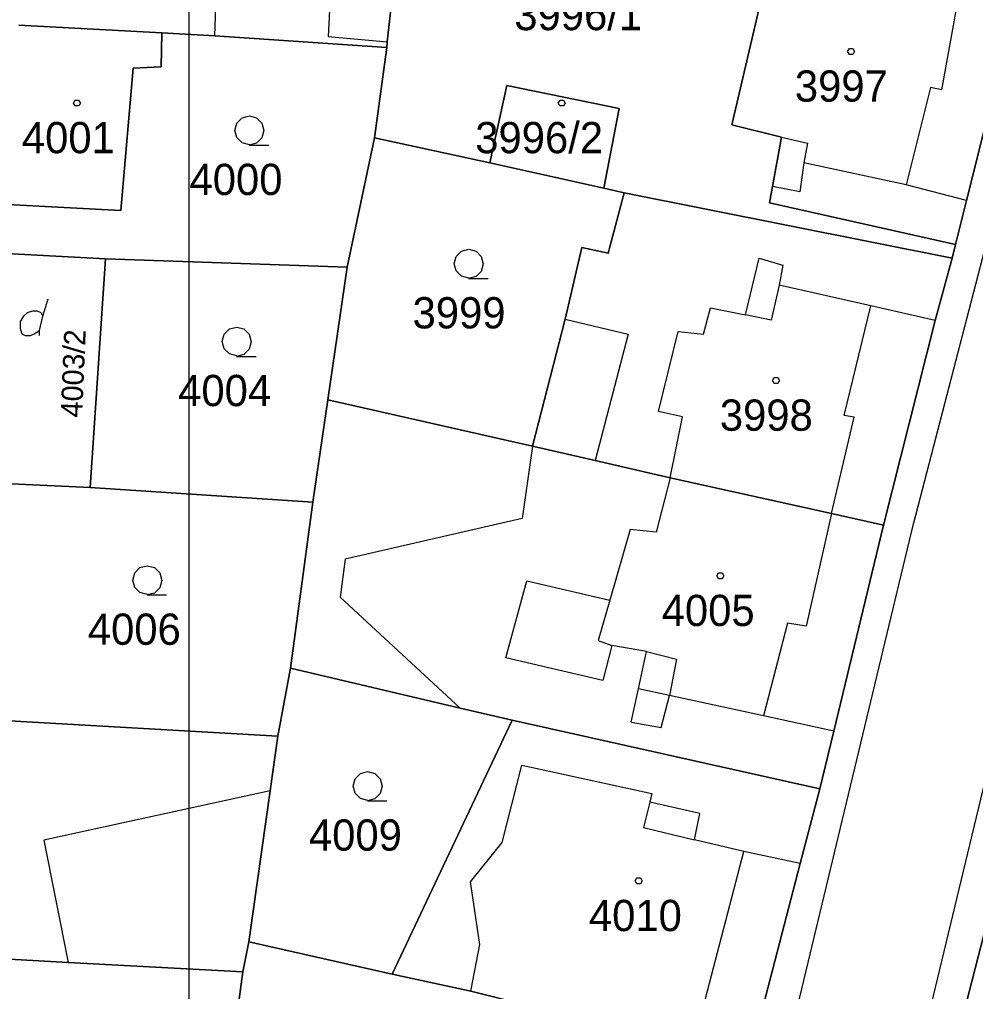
# Model space of a CAD drawing. Extents: x -263587 to -261993, y -1238795 to -1236748.
# Drawn here: x -263000.72 to -262951.78, y -1238193.44 to -1238143.67 of the extents above; entities that cross this region are included whole.
import ezdxf

# ---------------------------------------------------------------- set-up
doc = ezdxf.new("R2010")
doc.units = 0
doc.layers.add('Vrstva 1', color=7, linetype='Continuous')
doc.layers.add('Vrstva 51', color=7, linetype='Continuous')

msp = doc.modelspace()

# ---------------------------------------------------------------- linework, layer by layer
at = {"layer": 'Vrstva 1'}
for p, q in [((-262990.72, -1238144.51), (-262990.52, -1238138.64)), ((-262984.65, -1238139.73), (-262984.92, -1238144.55)), ((-262981.34, -1238139.94), (-262981.89, -1238144.81)), ((-262981.89, -1238144.81), (-262981.34, -1238139.94)), ((-262952.51, -1238141.66), (-262953.52, -1238147.28)), ((-262949.58, -1238142.28), (-262952.25, -1238152.94)), ((-262952.25, -1238152.94), (-262949.58, -1238142.28)), ((-262964.26, -1238149.07), (-262962.85, -1238143.1)), ((-262962.85, -1238143.1), (-262964.26, -1238149.07)), ((-262993.44, -1238144.36), (-263000.75, -1238143.96)), ((-263000.75, -1238143.96), (-262993.44, -1238144.36)), ((-262993.44, -1238144.36), (-262993.47, -1238146.1)), ((-262993.47, -1238146.1), (-262993.44, -1238144.36)), ((-262990.72, -1238144.51), (-262993.44, -1238144.36)), ((-262993.44, -1238144.36), (-262990.72, -1238144.51)), ((-262981.92, -1238145.11), (-262990.72, -1238144.51)), ((-262990.72, -1238144.51), (-262981.92, -1238145.11)), ((-262984.92, -1238144.55), (-262981.89, -1238144.81)), ((-262982.55, -1238149.73), (-262981.92, -1238145.11)), ((-262981.92, -1238145.11), (-262982.55, -1238149.73)), ((-262981.89, -1238144.81), (-262981.92, -1238145.11)), ((-262981.92, -1238145.11), (-262981.89, -1238144.81)), ((-262993.47, -1238146.1), (-262994.9, -1238146.16)), ((-262994.9, -1238146.16), (-262993.47, -1238146.1)), ((-262994.9, -1238146.16), (-262995.53, -1238153.46)), ((-262995.53, -1238153.46), (-262994.9, -1238146.16)), ((-262975.77, -1238147.06), (-262976.64, -1238151.01)), ((-262976.64, -1238151.01), (-262975.77, -1238147.06)), ((-262970.03, -1238148.23), (-262975.77, -1238147.06)), ((-262975.77, -1238147.06), (-262970.03, -1238148.23)), ((-262954.09, -1238147.16), (-262955.33, -1238152.14)), ((-262953.52, -1238147.28), (-262954.09, -1238147.16)), ((-262970.81, -1238152.31), (-262970.03, -1238148.23)), ((-262970.03, -1238148.23), (-262970.81, -1238152.31)), ((-262961.71, -1238149.7), (-262964.26, -1238149.07)), ((-262964.26, -1238149.07), (-262961.71, -1238149.7)), ((-262949.77, -1238149.44), (-262955.07, -1238169.93)), ((-262982.55, -1238149.73), (-262983.95, -1238156.35)), ((-262983.95, -1238156.35), (-262982.55, -1238149.73)), ((-262976.64, -1238151.01), (-262982.55, -1238149.73)), ((-262982.55, -1238149.73), (-262976.64, -1238151.01)), ((-262962.17, -1238152.22), (-262961.71, -1238149.7)), ((-262961.71, -1238149.7), (-262962.17, -1238152.22)), ((-262961.71, -1238149.7), (-262960.38, -1238150.01)), ((-262960.38, -1238150.01), (-262960.57, -1238151.01)), ((-262970.81, -1238152.31), (-262976.64, -1238151.01)), ((-262976.64, -1238151.01), (-262970.81, -1238152.31)), ((-262960.57, -1238151.01), (-262960.78, -1238152.49)), ((-262955.33, -1238152.14), (-262960.57, -1238151.01)), ((-262969.76, -1238152.54), (-262970.81, -1238152.31)), ((-262970.81, -1238152.31), (-262969.76, -1238152.54)), ((-262970.59, -1238155.64), (-262969.76, -1238152.54)), ((-262969.76, -1238152.54), (-262970.59, -1238155.64)), ((-262952.98, -1238155.89), (-262969.76, -1238152.54)), ((-262969.76, -1238152.54), (-262952.98, -1238155.89)), ((-262962.32, -1238153.06), (-262962.17, -1238152.22)), ((-262962.17, -1238152.22), (-262962.32, -1238153.06)), ((-262960.78, -1238152.49), (-262962.17, -1238152.22)), ((-262952.25, -1238152.94), (-262955.33, -1238152.14)), ((-262952.8, -1238155.19), (-262962.32, -1238153.06)), ((-262962.32, -1238153.06), (-262952.8, -1238155.19)), ((-262952.25, -1238152.94), (-262952.8, -1238155.19)), ((-262952.8, -1238155.19), (-262952.25, -1238152.94)), ((-262995.53, -1238153.46), (-263001.34, -1238153.14)), ((-263001.34, -1238153.14), (-262995.53, -1238153.46)), ((-262972.79, -1238159.01), (-262971.94, -1238155.34)), ((-262971.94, -1238155.34), (-262972.79, -1238159.01)), ((-262971.94, -1238155.34), (-262970.59, -1238155.64)), ((-262970.59, -1238155.64), (-262971.94, -1238155.34)), ((-262952.8, -1238155.19), (-262952.98, -1238155.89)), ((-262952.98, -1238155.89), (-262952.8, -1238155.19)), ((-262996.31, -1238155.93), (-263001.4, -1238155.65)), ((-263001.4, -1238155.65), (-262996.31, -1238155.93)), ((-262996.31, -1238155.93), (-262997.1, -1238167.63)), ((-262997.1, -1238167.63), (-262996.31, -1238155.93)), ((-262983.95, -1238156.35), (-262996.31, -1238155.93)), ((-262996.31, -1238155.93), (-262983.95, -1238156.35)), ((-262963.55, -1238158.79), (-262962.85, -1238155.9)), ((-262962.85, -1238155.9), (-262961.64, -1238156.25)), ((-262952.98, -1238155.89), (-262953.84, -1238159.08)), ((-262953.84, -1238159.08), (-262952.98, -1238155.89)), ((-262984.93, -1238163.14), (-262983.95, -1238156.35)), ((-262983.95, -1238156.35), (-262984.93, -1238163.14)), ((-262961.64, -1238156.25), (-262961.83, -1238157.27)), ((-262961.83, -1238157.27), (-262962.25, -1238159.06)), ((-262957.14, -1238158.33), (-262961.83, -1238157.27)), ((-262999.52, -1238158.87), (-262999.25, -1238157.97)), ((-262965.71, -1238159.78), (-262965.34, -1238158.44)), ((-262965.34, -1238158.44), (-262963.55, -1238158.79)), ((-262958.51, -1238163.95), (-262957.14, -1238158.33)), ((-262953.84, -1238159.08), (-262957.14, -1238158.33)), ((-262974.46, -1238165.52), (-262972.79, -1238159.01)), ((-262972.79, -1238159.01), (-262974.46, -1238165.52)), ((-262972.79, -1238159.01), (-262969.57, -1238159.79)), ((-262962.25, -1238159.06), (-262963.55, -1238158.79)), ((-262953.84, -1238159.08), (-262956.49, -1238169.56)), ((-262956.49, -1238169.56), (-262953.84, -1238159.08)), ((-262969.57, -1238159.79), (-262971.25, -1238166.25)), ((-262968.01, -1238163.74), (-262967.01, -1238159.64)), ((-262967.01, -1238159.64), (-262965.71, -1238159.78)), ((-262984.93, -1238163.14), (-262985.71, -1238168.38)), ((-262985.71, -1238168.38), (-262984.93, -1238163.14)), ((-262974.46, -1238165.52), (-262984.93, -1238163.14)), ((-262984.93, -1238163.14), (-262974.46, -1238165.52)), ((-262966.78, -1238164.01), (-262968.01, -1238163.74)), ((-262967.42, -1238167.14), (-262966.78, -1238164.01)), ((-262959.15, -1238168.96), (-262958, -1238164.04)), ((-262958, -1238164.04), (-262958.51, -1238163.95)), ((-262974.46, -1238165.52), (-262974.99, -1238169.23)), ((-262971.25, -1238166.25), (-262974.46, -1238165.52)), ((-262974.46, -1238165.52), (-262971.25, -1238166.25)), ((-262967.42, -1238167.14), (-262971.25, -1238166.25)), ((-262971.25, -1238166.25), (-262967.42, -1238167.14)), ((-262997.1, -1238167.63), (-263001.13, -1238167.45)), ((-263001.13, -1238167.45), (-262997.1, -1238167.63)), ((-262967.42, -1238167.14), (-262968.12, -1238169.93)), ((-262959.15, -1238168.96), (-262967.42, -1238167.14)), ((-262967.42, -1238167.14), (-262959.15, -1238168.96)), ((-262985.71, -1238168.38), (-262997.1, -1238167.63)), ((-262997.1, -1238167.63), (-262985.71, -1238168.38)), ((-262985.71, -1238168.38), (-262986.84, -1238176.88)), ((-262986.84, -1238176.88), (-262985.71, -1238168.38)), ((-262959.15, -1238168.96), (-262960.45, -1238174.73)), ((-262956.49, -1238169.56), (-262959.15, -1238168.96)), ((-262959.15, -1238168.96), (-262956.49, -1238169.56)), ((-262974.99, -1238169.23), (-262984.05, -1238171.3)), ((-262969.46, -1238169.79), (-262970.5, -1238173.4)), ((-262968.12, -1238169.93), (-262969.46, -1238169.79)), ((-262955.07, -1238169.93), (-262963.97, -1238206.9)), ((-262956.49, -1238169.56), (-262959.04, -1238180.12)), ((-262959.04, -1238180.12), (-262956.49, -1238169.56)), ((-262984.05, -1238171.3), (-262984.31, -1238173.25)), ((-262975.83, -1238176.36), (-262974.75, -1238172.41)), ((-262974.75, -1238172.41), (-262970.5, -1238173.4)), ((-262984.31, -1238173.25), (-262978.16, -1238178.93)), ((-262970.5, -1238173.4), (-262971.09, -1238175.47)), ((-262961.41, -1238174.58), (-262962.63, -1238179.33)), ((-262960.45, -1238174.73), (-262961.41, -1238174.58)), ((-262971.09, -1238175.47), (-262970.39, -1238175.72)), ((-262970.39, -1238175.72), (-262970.86, -1238177.51)), ((-262968.63, -1238176.04), (-262970.39, -1238175.72)), ((-262970.86, -1238177.51), (-262975.83, -1238176.36)), ((-262969.04, -1238177.94), (-262968.63, -1238176.04)), ((-262968.63, -1238176.04), (-262967.09, -1238176.43)), ((-262967.09, -1238176.43), (-262967.44, -1238178.28)), ((-262986.84, -1238176.88), (-262987.5, -1238180.36)), ((-262987.5, -1238180.36), (-262986.84, -1238176.88)), ((-262978.16, -1238178.93), (-262986.84, -1238176.88)), ((-262986.84, -1238176.88), (-262978.16, -1238178.93)), ((-262969.4, -1238179.65), (-262969.04, -1238177.94)), ((-262967.44, -1238178.28), (-262969.04, -1238177.94)), ((-262967.88, -1238179.92), (-262967.44, -1238178.28)), ((-262962.63, -1238179.33), (-262967.44, -1238178.28)), ((-262975.5, -1238179.55), (-262978.16, -1238178.93)), ((-262978.16, -1238178.93), (-262975.5, -1238179.55)), ((-262959.04, -1238180.12), (-262962.63, -1238179.33)), ((-263002.66, -1238179.51), (-262987.5, -1238180.36)), ((-262987.5, -1238180.36), (-263002.66, -1238179.51)), ((-262975.5, -1238179.55), (-262981.64, -1238192.56)), ((-262981.64, -1238192.56), (-262975.5, -1238179.55)), ((-262959.75, -1238183.06), (-262975.5, -1238179.55)), ((-262975.5, -1238179.55), (-262959.75, -1238183.06)), ((-262969.4, -1238179.65), (-262967.88, -1238179.92)), ((-262987.5, -1238180.36), (-262987.89, -1238183.17)), ((-262987.89, -1238183.17), (-262987.5, -1238180.36)), ((-262959.04, -1238180.12), (-262959.75, -1238183.06)), ((-262959.75, -1238183.06), (-262959.04, -1238180.12)), ((-262976.01, -1238185.81), (-262975.01, -1238181.86)), ((-262975.01, -1238181.86), (-262968.35, -1238183.3)), ((-262951.31, -1238182.68), (-262961.4, -1238224.58)), ((-262987.89, -1238183.17), (-262999.47, -1238185.69)), ((-262987.89, -1238183.17), (-262988.98, -1238190.9)), ((-262988.98, -1238190.9), (-262987.89, -1238183.17)), ((-262968.35, -1238183.3), (-262968.46, -1238183.75)), ((-262959.75, -1238183.06), (-262960.75, -1238186.89)), ((-262960.75, -1238186.89), (-262959.75, -1238183.06)), ((-262968.46, -1238183.75), (-262968.77, -1238185.05)), ((-262965.89, -1238184.32), (-262968.46, -1238183.75)), ((-262966.17, -1238185.67), (-262965.89, -1238184.32)), ((-262968.77, -1238185.05), (-262966.17, -1238185.67)), ((-262999.47, -1238185.69), (-262998.22, -1238191.96)), ((-262977.64, -1238187.83), (-262976.01, -1238185.81)), ((-262963.64, -1238186.28), (-262966.17, -1238185.67)), ((-262966.23, -1238196.2), (-262963.64, -1238186.28)), ((-262960.75, -1238186.89), (-262963.64, -1238186.28)), ((-262960.75, -1238186.89), (-262963.37, -1238196.9)), ((-262963.37, -1238196.9), (-262960.75, -1238186.89)), ((-262977.16, -1238191.03), (-262977.64, -1238187.83)), ((-262953.51, -1238198.9), (-262951.21, -1238189.94)), ((-262951.21, -1238189.94), (-262953.51, -1238198.9)), ((-262988.98, -1238190.9), (-262989.28, -1238192.43)), ((-262989.28, -1238192.43), (-262988.98, -1238190.9)), ((-262981.64, -1238192.56), (-262988.98, -1238190.9)), ((-262988.98, -1238190.9), (-262981.64, -1238192.56)), ((-262977.62, -1238193.43), (-262977.16, -1238191.03)), ((-262998.22, -1238191.96), (-263005.05, -1238191.56)), ((-263005.05, -1238191.56), (-262998.22, -1238191.96)), ((-262989.28, -1238192.43), (-262998.22, -1238191.96)), ((-262998.22, -1238191.96), (-262989.28, -1238192.43)), ((-262990.92, -1238204.11), (-262989.28, -1238192.43)), ((-262989.28, -1238192.43), (-262990.92, -1238204.11)), ((-262977.62, -1238193.43), (-262981.64, -1238192.56)), ((-262981.64, -1238192.56), (-262977.62, -1238193.43)), ((-262974.76, -1238194.15), (-262977.62, -1238193.43)), ((-262977.62, -1238193.43), (-262974.76, -1238194.15))]:
    msp.add_line(p, q, dxfattribs=at)
for points in [[(-262958.06, -1238145.16), (-262957.97, -1238145.31), (-262958.06, -1238145.46), (-262958.24, -1238145.46), (-262958.33, -1238145.31), (-262958.24, -1238145.16)], [(-262997.69, -1238147.8), (-262997.6, -1238147.95), (-262997.69, -1238148.1), (-262997.87, -1238148.1), (-262997.96, -1238147.95), (-262997.87, -1238147.8)], [(-262972.87, -1238147.8), (-262972.78, -1238147.95), (-262972.87, -1238148.1), (-262973.05, -1238148.1), (-262973.14, -1238147.95), (-262973.05, -1238147.8)], [(-262961.9, -1238162.01), (-262961.81, -1238162.16), (-262961.9, -1238162.31), (-262962.08, -1238162.31), (-262962.17, -1238162.16), (-262962.08, -1238162.01)], [(-262964.75, -1238172.01), (-262964.66, -1238172.16), (-262964.75, -1238172.31), (-262964.93, -1238172.31), (-262965.02, -1238172.16), (-262964.93, -1238172.01)], [(-262968.93, -1238187.63), (-262968.84, -1238187.78), (-262968.93, -1238187.93), (-262969.11, -1238187.93), (-262969.2, -1238187.78), (-262969.11, -1238187.63)]]:
    msp.add_lwpolyline(points, close=True, dxfattribs=at)
for points in [[(-262988.94, -1238150.09), (-262989.32, -1238149.99), (-262989.59, -1238149.72), (-262989.69, -1238149.35), (-262989.59, -1238148.98), (-262989.32, -1238148.71), (-262988.95, -1238148.61), (-262988.58, -1238148.71), (-262988.31, -1238148.98), (-262988.21, -1238149.36), (-262988.31, -1238149.74), (-262988.58, -1238150.01), (-262988.96, -1238150.11), (-262987.96, -1238150.11)], [(-262977.71, -1238156.92), (-262978.09, -1238156.82), (-262978.36, -1238156.55), (-262978.46, -1238156.18), (-262978.36, -1238155.81), (-262978.09, -1238155.54), (-262977.72, -1238155.44), (-262977.35, -1238155.54), (-262977.08, -1238155.81), (-262976.98, -1238156.19), (-262977.08, -1238156.57), (-262977.35, -1238156.84), (-262977.73, -1238156.94), (-262976.73, -1238156.94)], [(-262999.7, -1238159.86), (-262999.7, -1238159.59), (-262999.52, -1238158.87), (-262999.61, -1238158.69), (-262999.79, -1238158.6), (-263000.06, -1238158.6), (-263000.33, -1238158.69), (-263000.51, -1238158.87), (-263000.69, -1238159.14), (-263000.69, -1238159.5), (-263000.6, -1238159.77), (-263000.42, -1238159.86), (-263000.15, -1238159.86), (-262999.97, -1238159.77), (-262999.7, -1238159.59)], [(-262989.59, -1238160.9), (-262989.97, -1238160.8), (-262990.24, -1238160.53), (-262990.34, -1238160.16), (-262990.24, -1238159.79), (-262989.97, -1238159.52), (-262989.6, -1238159.42), (-262989.23, -1238159.52), (-262988.96, -1238159.79), (-262988.86, -1238160.17), (-262988.96, -1238160.55), (-262989.23, -1238160.82), (-262989.61, -1238160.92), (-262988.61, -1238160.92)], [(-262994.17, -1238173.12), (-262994.55, -1238173.02), (-262994.82, -1238172.75), (-262994.92, -1238172.38), (-262994.82, -1238172.01), (-262994.55, -1238171.74), (-262994.18, -1238171.64), (-262993.81, -1238171.74), (-262993.54, -1238172.01), (-262993.44, -1238172.39), (-262993.54, -1238172.77), (-262993.81, -1238173.04), (-262994.19, -1238173.14), (-262993.19, -1238173.14)], [(-262982.89, -1238183.66), (-262983.27, -1238183.56), (-262983.54, -1238183.29), (-262983.64, -1238182.92), (-262983.54, -1238182.55), (-262983.27, -1238182.28), (-262982.9, -1238182.18), (-262982.53, -1238182.28), (-262982.26, -1238182.55), (-262982.16, -1238182.93), (-262982.26, -1238183.31), (-262982.53, -1238183.58), (-262982.91, -1238183.68), (-262981.91, -1238183.68)]]:
    msp.add_lwpolyline(points, dxfattribs=at)
at = {"layer": 'Vrstva 51'}
msp.add_lwpolyline([(-262992.03, -1237088.09), (-262695.03, -1237088.09), (-262695.03, -1238768.09), (-262992.03, -1238768.09)], close=True, dxfattribs=at)

# ---------------------------------------------------------------- texts
at = {"layer": 'Vrstva 1'}
for s, p in [('3996/1', (-262975.391, -1238144.22)), ('3997', (-262961.03, -1238147.88)), ('4001', (-263000.597, -1238150.52)), ('3996/2', (-262977.39, -1238150.52)), ('4000', (-262992.016, -1238152.66)), ('3999', (-262980.597, -1238159.49)), ('4004', (-262992.596, -1238163.47)), ('3998', (-262964.87, -1238164.73)), ('4005', (-262967.846, -1238174.73)), ('4006', (-262997.22, -1238175.69)), ('4009', (-262985.903, -1238186.23)), ('4010', (-262971.573, -1238190.35))]:
    msp.add_text(s, height=1.6, dxfattribs=at).set_placement(p)
msp.add_text('4003/2', height=1.1, rotation=87.548, dxfattribs=at).set_placement((-262997.516, -1238164.067))

doc.saveas('drawing.dxf')
